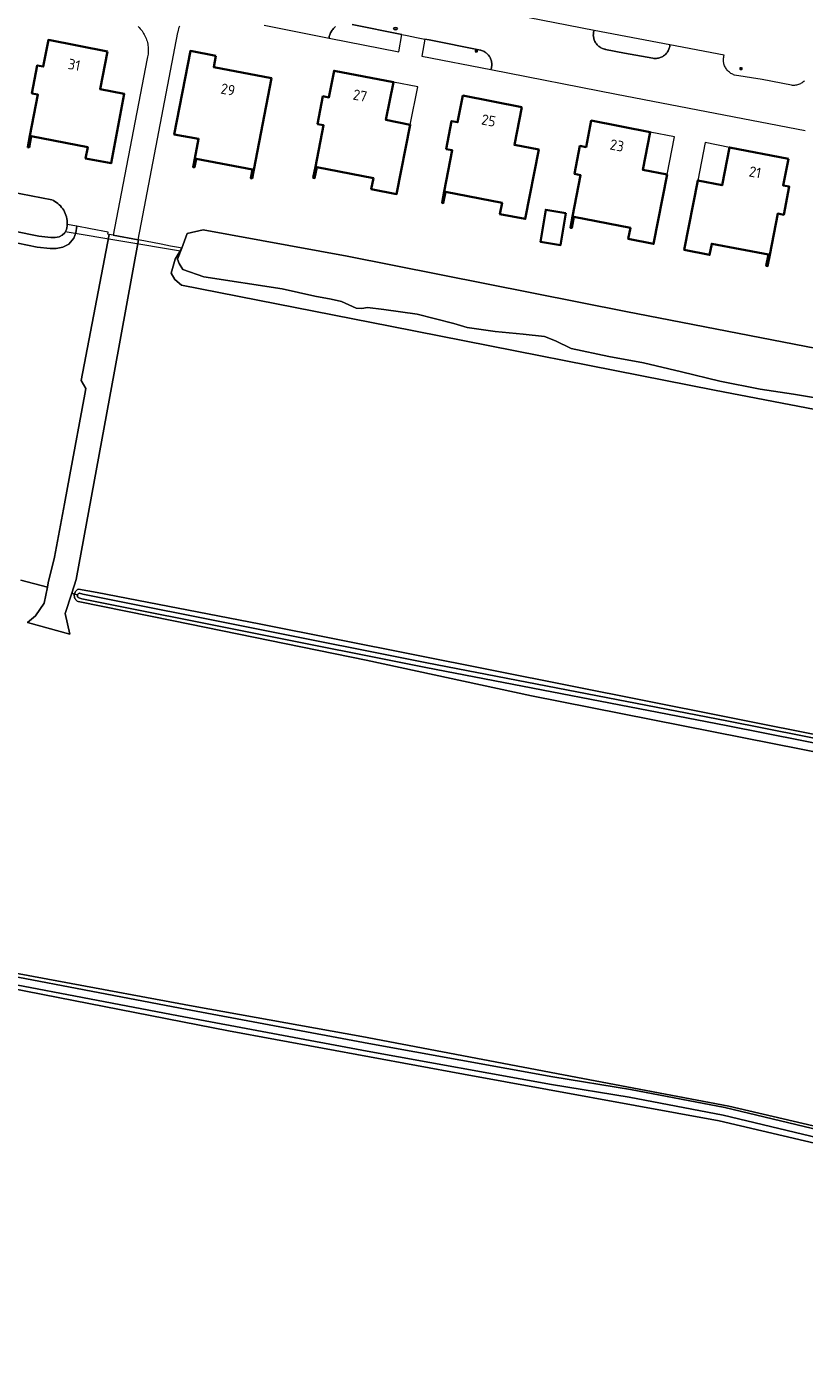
# Model space of a CAD drawing. Header units: metres. Extents: x 152610 to 160096, y 456114 to 462495.
# Tile 444 of 656: x 158092 to 158192, y 459663 to 459836. Entities that reach past the tile are written whole.
import ezdxf
from ezdxf.enums import TextEntityAlignment as Align

# ---------------------------------------------------------------- set-up
doc = ezdxf.new("R2010")
doc.units = ezdxf.units.M
doc.header["$LTSCALE"] = 0.5
doc.layers.get('0').update_dxf_attribs({"linetype": 'CONTINUOUS'})
for name, color, linetype, lineweight in [('B-PV-GK-BESCHOEIING-G', 251, 'GK-BESCHOEIING-SO', 18), ('B-PV-GR-BEPLANTING_CULTUUR_HEESTERS-GV', 251, 'CONTINUOUS', 18), ('B-PV-GR-BOS_LOOF-GV', 251, 'CONTINUOUS', 13), ('B-PV-GR-GRAS-GV', 251, 'CONTINUOUS', 13), ('B-PV-IE-MEUBILAIR-S', 251, 'CONTINUOUS', 25), ('B-PV-KW-KUNSTWERK_DUIKER-G', 251, 'CONTINUOUS', 18), ('B-PV-OG-BEBOUWING-GV', 6, 'CONTINUOUS', 35), ('B-PV-OG-BEBOUWING-T18', 1, 'CONTINUOUS', 18), ('B-PV-OG-BEBOUWING_OVERBOUWING-GV', 251, 'CONTINUOUS', 18), ('B-PV-OG-TERREIN_OEVER-GV', 251, 'CONTINUOUS', 18), ('B-PV-OG-WATER_SLOOT-GV', 251, 'CONTINUOUS', 18), ('B-PV-VH-ONVERHARD_ZAND-GV', 251, 'CONTINUOUS', 18), ('B-PV-VH-OPENVERHARDING_BETONSTRAATSTEEN-GV', 251, 'CONTINUOUS', 18)]:
    doc.layers.add(name, color=color, linetype=linetype, lineweight=lineweight)
doc.styles.add('NLCS-ISO', font='NLCS-ISO.ttf')
doc.styles.add('NLCS-ISO-M750-T18', font='NLCS-ISO.ttf', dxfattribs={"height": 1.35})
doc.linetypes.add('GK-BESCHOEIING-SO', pattern='A,18,-3,[1,NLCS.SHX,S=0.6,R=0,X=0,Y=0],-3', length=24)

# ---------------------------------------------------------------- blocks, each defined once
blk = doc.blocks.new('SIE-MEUBILAIR_PAAL_LICHTMAST-SO')
for points in [[(-0.62, 0), (-1, 0)], [(-0.71, 0.71), (-0.44, 0.44)], [(0, 1), (0, 0.62)], [(0.44, 0.44), (0.71, 0.71)], [(1, 0), (0.62, 0)], [(-0.71, -0.71), (-0.44, -0.44)], [(0, -0.62), (0, -1)], [(0.44, -0.44), (0.71, -0.71)]]:
    blk.add_lwpolyline(points)
blk.add_circle((0, 0), 0.5)
blk = doc.blocks.new('SIE-MEUBILAIR_PUT_RIOOLPUT-SO')
blk.add_ellipse((0, 0), major_axis=(1.25, 0), ratio=0.54)
at = {"style": 'NLCS-ISO'}
blk.add_text('ri', height=0.75, dxfattribs=at).set_placement((-0.04, 0.07), align=Align.MIDDLE_CENTER)

msp = doc.modelspace()

# ---------------------------------------------------------------- linework, layer by layer
at = {"layer": 'B-PV-GK-BESCHOEIING-G', "flags": 128}
for points in [[(158111.976, 459807.457), (158112.681, 459809.328), (158114.707, 459809.829), (158133.175, 459806.413), (158168.926, 459799.346), (158203.533, 459792.593), (158227.122, 459788.063), (158248.059, 459784.067), (158250.251, 459784.033), (158255.499, 459784.701), (158258.191, 459785.264), (158259.787, 459785.683), (158260.876, 459786.831), (158261.284, 459787.303), (158261.68, 459787.786), (158262.063, 459788.279), (158262.434, 459788.781), (158262.791, 459789.293), (158263.135, 459789.814), (158263.466, 459790.343), (158263.783, 459790.881), (158264.086, 459791.426), (158264.375, 459791.979), (158264.65, 459792.54), (158264.681, 459792.606), (158264.77, 459792.869), (158264.843, 459793.138), (158264.901, 459793.41), (158264.944, 459793.685), (158264.97, 459793.962), (158264.98, 459794.241), (158264.975, 459794.519), (158264.953, 459794.796), (158264.915, 459795.072), (158264.862, 459795.346), (158264.793, 459795.615), (158264.781, 459795.656), (158264.221, 459797.937), (158253.553, 459819.708), (158251.981, 459823.398), (158251.807, 459823.957), (158251.648, 459824.52), (158251.505, 459825.087), (158251.377, 459825.658), (158251.266, 459826.232), (158251.169, 459826.809), (158251.089, 459827.389), (158251.025, 459827.97), (158250.976, 459828.553), (158250.943, 459829.137), (158250.927, 459829.722), (158250.926, 459830.307), (158250.942, 459830.892), (158250.973, 459831.476), (158251.02, 459832.059), (158251.084, 459832.641), (158251.163, 459833.221), (158251.258, 459833.798), (158251.368, 459834.372), (158251.495, 459834.944), (158251.637, 459835.511), (158251.794, 459836.075), (158251.967, 459836.634), (158252.155, 459837.188), (158252.358, 459837.736), (158252.359, 459837.74), (158258.494, 459851.702), (158258.742, 459852.453), (158258.974, 459853.209), (158259.191, 459853.97), (158259.392, 459854.735), (158259.578, 459855.504), (158259.748, 459856.277), (158259.903, 459857.052), (158260.042, 459857.831), (158260.165, 459858.613), (158260.272, 459859.396), (158260.364, 459860.182), (158260.44, 459860.97), (158260.499, 459861.759), (158260.543, 459862.548), (158260.57, 459863.339), (158260.582, 459864.13), (158260.578, 459864.921), (158260.557, 459865.712), (158260.521, 459866.502), (158260.469, 459867.292), (158260.401, 459868.08), (158260.316, 459868.866), (158260.216, 459869.651), (158260.129, 459870.251), (158259.701, 459871.683), (158258.779, 459873.987), (158258.655, 459874.346), (158258.546, 459874.709), (158258.452, 459875.077), (158258.374, 459875.448), (158258.311, 459875.822), (158258.264, 459876.199), (158258.234, 459876.577), (158258.219, 459876.956), (158258.22, 459877.336), (158258.237, 459877.715), (158258.271, 459878.093), (158258.32, 459878.469), (158258.385, 459878.843), (158258.465, 459879.213), (158258.561, 459879.58), (158258.673, 459879.943), (158258.8, 459880.301), (158258.941, 459880.653), (158259.098, 459880.998), (158259.269, 459881.337), (158259.454, 459881.669), (158259.507, 459881.757), (158262.62, 459886.798), (158262.832, 459887.112), (158263.057, 459887.416), (158263.294, 459887.711), (158263.544, 459887.995), (158263.806, 459888.268), (158264.079, 459888.53), (158264.363, 459888.781), (158264.657, 459889.019), (158264.961, 459889.244), (158265.274, 459889.457), (158265.596, 459889.656), (158265.926, 459889.841), (158266.263, 459890.012), (158266.608, 459890.169), (158266.959, 459890.311), (158267.315, 459890.438), (158267.677, 459890.55), (158268.043, 459890.646), (158268.412, 459890.727), (158268.785, 459890.793), (158269.16, 459890.842), (158269.315, 459890.858), (158269.593, 459890.845), (158269.87, 459890.816), (158270.144, 459890.771), (158270.416, 459890.711), (158270.684, 459890.635), (158270.947, 459890.544), (158271.205, 459890.437), (158271.455, 459890.317), (158271.699, 459890.182), (158271.934, 459890.033), (158272.161, 459889.871), (158272.378, 459889.696), (158272.47, 459889.615), (158274.019, 459887.84), (158275.464, 459885.748), (158278.471, 459879.748), (158279.038, 459878.316), (158279.115, 459877.776), (158279.176, 459877.233), (158279.22, 459876.689), (158279.249, 459876.144), (158279.262, 459875.598), (158279.259, 459875.052), (158279.24, 459874.506), (158279.205, 459873.961), (158279.154, 459873.417), (158279.087, 459872.875), (158279.005, 459872.335), (158278.906, 459871.798), (158278.792, 459871.264), (158278.662, 459870.734), (158278.517, 459870.207), (158278.38, 459869.759), (158277.422, 459866.693), (158275.106, 459861.538), (158272.473, 459856.836), (158270.666, 459854.587), (158266.561, 459850.367), (158263.917, 459847.659), (158262.528, 459845.727), (158261.42, 459843.692), (158260.523, 459841.273), (158260.11, 459840.047), (158259.925, 459837.005), (158260.078, 459834.627), (158265.974, 459818.391), (158273.951, 459798.879), (158275.581, 459795.04), (158277.135, 459792.284), (158277.504, 459791.814), (158277.885, 459791.353), (158278.278, 459790.903), (158278.683, 459790.464), (158279.1, 459790.035), (158279.528, 459789.618), (158279.967, 459789.212), (158280.417, 459788.819), (158280.877, 459788.437), (158281.347, 459788.068), (158281.827, 459787.712), (158282.316, 459787.368), (158282.814, 459787.038), (158283.321, 459786.721), (158283.837, 459786.418), (158284.36, 459786.129), (158284.89, 459785.854), (158285.428, 459785.593), (158285.973, 459785.347), (158286.524, 459785.116), (158287.081, 459784.899), (158287.644, 459784.697), (158288.211, 459784.511), (158288.784, 459784.339), (158288.793, 459784.337), (158294.949, 459782.898), (158295.693, 459782.788), (158296.44, 459782.693), (158297.188, 459782.615), (158297.937, 459782.552), (158298.688, 459782.505), (158299.439, 459782.474), (158300.191, 459782.46), (158300.943, 459782.461), (158301.695, 459782.478), (158302.447, 459782.511), (158303.197, 459782.56), (158303.947, 459782.625), (158304.694, 459782.706), (158305.27, 459782.78), (158308.834, 459783.534), (158312.538, 459784.393), (158312.979, 459784.496), (158313.423, 459784.582), (158313.87, 459784.653), (158314.319, 459784.708), (158314.77, 459784.747), (158315.222, 459784.77), (158315.674, 459784.777), (158316.126, 459784.768), (158316.578, 459784.743), (158317.029, 459784.703), (158317.478, 459784.646), (158317.924, 459784.573), (158318.368, 459784.485), (158318.809, 459784.381), (158319.245, 459784.262), (158319.677, 459784.127), (158320.104, 459783.977), (158320.525, 459783.812), (158320.94, 459783.632), (158321.349, 459783.438), (158321.64, 459783.288), (158327.249, 459780.975), (158333.177, 459778.139), (158338.016, 459776.031), (158348.81, 459772.521), (158360.443, 459769.226), (158369.06, 459767.034), (158375.154, 459765.878), (158380.65, 459765.173), (158385.026, 459764.637), (158399.549, 459763.562), (158408.888, 459763.612), (158420.149, 459764.268), (158426.691, 459764.66), (158427.011, 459764.618), (158427.327, 459764.559), (158427.641, 459764.485), (158427.95, 459764.396), (158428.255, 459764.291), (158428.554, 459764.171), (158428.847, 459764.037), (158429.133, 459763.888), (158429.411, 459763.725), (158429.68, 459763.549), (158429.941, 459763.359), (158430.192, 459763.157), (158430.432, 459762.943), (158430.662, 459762.717), (158430.88, 459762.479), (158431.086, 459762.232), (158431.28, 459761.974), (158431.461, 459761.708), (158431.628, 459761.432), (158431.781, 459761.149), (158431.92, 459760.858), (158432.045, 459760.561), (158432.155, 459760.258), (158432.249, 459759.951), (158432.328, 459759.638), (158432.33, 459759.628), (158433.091, 459757.529), (158433.182, 459757.319), (158433.287, 459757.117), (158433.406, 459756.922), (158433.539, 459756.736), (158433.684, 459756.56), (158433.841, 459756.395), (158434.009, 459756.241), (158434.188, 459756.099), (158434.376, 459755.97), (158434.572, 459755.854), (158434.777, 459755.753), (158434.988, 459755.666), (158435.204, 459755.594), (158435.425, 459755.537), (158435.613, 459755.502), (158441.142, 459754.563), (158454.547, 459751.989), (158464.731, 459749.621), (158476.035, 459747.674), (158478.835, 459747.572), (158479.281, 459747.718), (158479.723, 459747.88), (158480.158, 459748.056), (158480.588, 459748.247), (158481.01, 459748.453), (158481.425, 459748.673), (158481.833, 459748.907), (158482.232, 459749.154), (158482.623, 459749.415), (158482.891, 459749.606), (158483.286, 459749.89), (158483.672, 459750.187), (158484.047, 459750.496), (158484.412, 459750.818), (158484.766, 459751.152), (158485.109, 459751.496), (158485.44, 459751.852), (158485.76, 459752.219), (158486.067, 459752.596), (158486.362, 459752.983), (158486.644, 459753.379), (158486.912, 459753.785), (158487.168, 459754.199), (158487.409, 459754.621), (158487.574, 459754.93), (158487.667, 459755.222), (158487.744, 459755.519), (158487.806, 459755.82), (158487.852, 459756.123), (158487.882, 459756.428), (158487.896, 459756.735), (158487.894, 459757.041), (158487.877, 459757.348), (158487.843, 459757.652), (158487.793, 459757.955), (158487.728, 459758.255), (158487.71, 459758.324), (158485.844, 459768.994), (158485.841, 459769.237), (158485.854, 459769.48), (158485.883, 459769.722), (158485.928, 459769.961), (158485.989, 459770.196), (158486.065, 459770.428), (158486.156, 459770.653), (158486.261, 459770.872), (158486.381, 459771.084), (158486.514, 459771.288), (158486.66, 459771.482), (158486.819, 459771.666), (158486.99, 459771.84), (158487.172, 459772.001), (158487.364, 459772.151), (158487.565, 459772.287), (158487.775, 459772.41), (158487.87, 459772.46), (158488.101, 459772.562), (158488.338, 459772.648), (158488.58, 459772.72), (158488.827, 459772.776), (158489.076, 459772.816), (158489.327, 459772.84), (158489.58, 459772.849), (158489.832, 459772.841), (158490.083, 459772.817), (158490.333, 459772.778), (158490.579, 459772.723), (158490.822, 459772.652), (158491.059, 459772.566), (158491.291, 459772.466), (158491.515, 459772.35), (158491.732, 459772.221), (158491.941, 459772.078), (158492.139, 459771.923), (158492.328, 459771.755), (158492.506, 459771.576), (158492.672, 459771.385), (158492.825, 459771.185), (158492.966, 459770.975), (158493.093, 459770.757), (158493.206, 459770.531), (158493.304, 459770.298), (158493.331, 459770.227), (158497.295, 459760.609), (158499.119, 459757.147), (158500, 459755.86), (158503.73, 459751.19), (158504.242, 459750.589), (158504.766, 459750), (158505.147, 459749.584), (158505.534, 459749.173), (158505.927, 459748.768), (158506.326, 459748.369), (158506.73, 459747.975), (158507.139, 459747.587), (158507.554, 459747.205), (158507.975, 459746.829), (158508.401, 459746.458), (158508.832, 459746.094), (158509.268, 459745.736), (158509.709, 459745.385), (158510.155, 459745.039), (158510.606, 459744.7), (158511.062, 459744.367), (158511.522, 459744.041), (158511.987, 459743.721), (158512.457, 459743.408), (158512.931, 459743.102), (158513.409, 459742.802), (158513.891, 459742.51), (158514.377, 459742.224), (158514.868, 459741.945), (158515.22, 459741.75), (158517.678, 459740.491), (158520.219, 459739.409), (158521.882, 459738.813), (158523.57, 459738.29), (158523.808, 459738.258), (158524.047, 459738.234), (158524.287, 459738.218), (158524.527, 459738.21), (158524.767, 459738.21), (158525.007, 459738.218), (158525.247, 459738.234), (158525.486, 459738.258), (158525.724, 459738.29), (158525.961, 459738.33), (158526.196, 459738.378), (158526.43, 459738.433), (158526.662, 459738.497), (158526.891, 459738.567), (158527.118, 459738.646), (158527.343, 459738.732), (158527.564, 459738.826), (158527.782, 459738.926), (158527.997, 459739.034), (158528.208, 459739.149), (158528.414, 459739.272), (158528.617, 459739.4), (158528.816, 459739.536), (158529.009, 459739.678), (158529.198, 459739.826), (158529.382, 459739.981), (158529.561, 459740.142), (158529.734, 459740.308), (158529.901, 459740.481), (158530.02, 459740.61), (158532.81, 459743.57), (158532.855, 459743.613), (158533.023, 459743.767), (158533.197, 459743.915), (158533.376, 459744.057), (158533.56, 459744.192), (158533.748, 459744.322), (158533.941, 459744.444), (158534.138, 459744.559), (158534.339, 459744.668), (158534.543, 459744.77), (158534.752, 459744.864), (158534.963, 459744.951), (158535.177, 459745.03), (158535.394, 459745.102), (158535.613, 459745.166), (158535.834, 459745.223), (158535.873, 459745.232), (158536.097, 459745.28), (158536.322, 459745.32), (158536.549, 459745.352), (158536.777, 459745.376), (158537.005, 459745.392), (158537.234, 459745.4), (158537.463, 459745.4), (158537.691, 459745.392), (158537.92, 459745.376), (158538.147, 459745.352), (158538.374, 459745.321), (158538.599, 459745.281), (158538.823, 459745.233), (158539.045, 459745.178), (158539.265, 459745.115), (158539.483, 459745.044), (158539.698, 459744.966), (158539.91, 459744.88), (158540.796, 459744.357), (158541.686, 459743.842), (158542.58, 459743.333), (158543.478, 459742.832), (158544.38, 459742.337), (158545.286, 459741.849), (158546.195, 459741.369), (158547.109, 459740.895), (158548.025, 459740.429), (158548.946, 459739.969), (158549.87, 459739.517), (158550.797, 459739.072), (158551.728, 459738.635), (158552.662, 459738.204), (158553.6, 459737.781), (158554.541, 459737.365), (158555.485, 459736.957), (158556.432, 459736.556), (158557.382, 459736.162), (158558.336, 459735.775), (158559.292, 459735.397), (158560.03, 459735.11), (158561.076, 459734.711), (158562.124, 459734.32), (158563.175, 459733.936), (158564.229, 459733.56), (158565.286, 459733.192), (158566.345, 459732.831), (158567.407, 459732.477), (158568.471, 459732.131), (158569.538, 459731.793), (158570.607, 459731.462), (158571.678, 459731.139), (158572.752, 459730.824), (158573.828, 459730.516), (158574.906, 459730.216), (158575.986, 459729.924), (158577.068, 459729.64), (158578.152, 459729.363), (158579.239, 459729.094), (158580.327, 459728.833), (158581.417, 459728.579), (158582.509, 459728.334), (158583.602, 459728.096), (158584.697, 459727.866), (158585.794, 459727.644), (158586.892, 459727.429), (158587.992, 459727.223), (158589.093, 459727.024), (158590.196, 459726.834), (158591.12, 459726.68), (158608.59, 459723.29), (158624.85, 459720.15), (158627.359, 459719.888), (158629.88, 459719.99), (158636.309, 459720.76), (158642.72, 459721.67), (158650.18, 459723.585), (158657.6, 459725.65), (158657.664, 459725.665), (158657.834, 459725.7), (158658.005, 459725.727), (158658.177, 459725.746), (158658.349, 459725.758), (158658.522, 459725.761), (158658.695, 459725.756), (158658.868, 459725.743), (158659.039, 459725.722), (158659.21, 459725.693), (158659.379, 459725.657), (158659.546, 459725.613), (158659.711, 459725.56), (158659.874, 459725.501), (158660.033, 459725.434), (158660.189, 459725.359), (158660.342, 459725.278), (158660.491, 459725.19), (158660.635, 459725.094), (158660.775, 459724.992), (158660.91, 459724.884), (158661.04, 459724.77), (158669.57, 459718.6), (158678.88, 459711.93), (158679.126, 459711.729), (158679.377, 459711.533), (158679.633, 459711.344), (158679.894, 459711.162), (158680.159, 459710.986), (158680.428, 459710.817), (158680.702, 459710.655), (158680.979, 459710.5), (158681.261, 459710.352), (158681.546, 459710.21), (158681.834, 459710.077), (158682.126, 459709.95), (158682.421, 459709.831), (158682.719, 459709.719), (158683.019, 459709.615), (158683.322, 459709.518), (158683.628, 459709.429), (158683.935, 459709.348), (158684.245, 459709.274), (158684.556, 459709.208), (158684.868, 459709.151), (158685.183, 459709.101), (158685.498, 459709.059), (158685.66, 459709.04), (158690.03, 459708.95), (158690.264, 459708.925), (158690.498, 459708.907), (158690.733, 459708.898), (158690.969, 459708.896), (158691.204, 459708.903), (158691.439, 459708.917), (158691.673, 459708.94), (158691.906, 459708.97), (158692.138, 459709.009), (158692.369, 459709.055), (158692.597, 459709.109), (158692.824, 459709.171), (158693.049, 459709.241), (158693.271, 459709.318), (158693.491, 459709.402), (158693.707, 459709.494), (158693.92, 459709.594), (158694.13, 459709.7), (158694.336, 459709.814), (158694.538, 459709.934), (158694.736, 459710.062), (158694.929, 459710.196), (158695.118, 459710.336), (158695.302, 459710.483), (158695.48, 459710.636), (158695.654, 459710.795), (158695.821, 459710.96), (158695.88, 459711.02), (158696.052, 459711.243), (158696.218, 459711.471), (158696.377, 459711.704), (158696.53, 459711.94), (158696.676, 459712.182), (158696.815, 459712.427), (158696.947, 459712.676), (158697.072, 459712.929), (158697.19, 459713.185), (158697.3, 459713.444), (158697.403, 459713.707), (158697.498, 459713.972), (158697.586, 459714.24), (158697.666, 459714.51), (158697.699, 459714.629), (158697.991, 459716.18), (158698.038, 459717.758), (158698.012, 459718.145), (158697.97, 459718.53), (158697.569, 459724.026), (158697.26, 459728.27), (158697.207, 459728.796), (158697.146, 459729.321), (158697.077, 459729.845), (158697, 459730.368), (158696.916, 459730.89), (158696.823, 459731.411), (158696.723, 459731.93), (158696.614, 459732.447), (158696.498, 459732.963), (158696.374, 459733.477), (158696.243, 459733.989), (158696.103, 459734.499), (158695.956, 459735.007), (158695.801, 459735.512), (158695.639, 459736.016), (158695.469, 459736.516), (158695.291, 459737.014), (158695.106, 459737.509), (158694.914, 459738.002), (158694.714, 459738.491), (158694.506, 459738.978), (158694.292, 459739.461), (158694.07, 459739.94), (158693.84, 459740.417), (158693.604, 459740.89), (158693.36, 459741.359), (158693.36, 459741.36), (158689.83, 459747.71)], [(157621.543, 459766.067), (157631.048, 459764.67), (157642.392, 459762.921), (157651.111, 459761.466), (157658.881, 459760.528), (157670.486, 459759.043), (157671.519, 459758.901), (157672.555, 459758.776), (157673.593, 459758.666), (157674.632, 459758.573), (157675.673, 459758.495), (157676.714, 459758.433), (157677.757, 459758.387), (157678.8, 459758.357), (157679.843, 459758.343), (157680.886, 459758.346), (157681.93, 459758.364), (157682.972, 459758.398), (157684.015, 459758.448), (157685.056, 459758.514), (157686.096, 459758.596), (157686.593, 459758.641), (157691.469, 459758.993), (157692.877, 459759.131), (157694.284, 459759.284), (157695.689, 459759.454), (157697.091, 459759.64), (157698.492, 459759.841), (157699.891, 459760.058), (157701.286, 459760.291), (157702.679, 459760.54), (157704.07, 459760.805), (157705.457, 459761.085), (157706.84, 459761.381), (157708.221, 459761.692), (157709.598, 459762.019), (157710.971, 459762.362), (157712.34, 459762.72), (157713.705, 459763.094), (157715.065, 459763.483), (157716.421, 459763.887), (157717.773, 459764.307), (157719.119, 459764.741), (157720.461, 459765.192), (157721.797, 459765.657), (157723.128, 459766.137), (157724.454, 459766.632), (157725.774, 459767.143), (157727.088, 459767.668), (157728.396, 459768.208), (157729.698, 459768.763), (157730.993, 459769.332), (157732.282, 459769.916), (157733.504, 459770.486), (157734.605, 459771.021), (157735.7, 459771.57), (157736.787, 459772.134), (157737.867, 459772.711), (157738.939, 459773.303), (157740.003, 459773.908), (157741.06, 459774.528), (157742.108, 459775.161), (157743.147, 459775.808), (157744.179, 459776.468), (157745.201, 459777.142), (157746.215, 459777.829), (157746.665, 459778.14), (157751.466, 459781.377), (157754.544, 459783.551), (157759.862, 459787.893), (157767.004, 459793.665), (157769.663, 459795.836), (157771.592, 459797.477), (157772.996, 459799.061), (157773.88, 459800.012), (157774.034, 459800.485), (157774.439, 459802.482), (157774.677, 459804.995), (157775.837, 459806.35), (157777.24, 459806.647), (157777.583, 459806.728), (157777.923, 459806.824), (157778.259, 459806.935), (157778.589, 459807.061), (157778.912, 459807.202), (157779.229, 459807.358), (157779.539, 459807.528), (157779.841, 459807.712), (157780.134, 459807.909), (157780.418, 459808.119), (157780.692, 459808.342), (157780.955, 459808.577), (157781.208, 459808.824), (157781.314, 459808.934), (157784.487, 459812.368), (157787.194, 459815.116), (157791.103, 459818.503), (157792.459, 459819.51), (157792.799, 459819.78), (157793.128, 459820.063), (157793.447, 459820.358), (157793.755, 459820.664), (157794.051, 459820.982), (157794.335, 459821.31), (157794.607, 459821.648), (157794.867, 459821.996), (157795.113, 459822.354), (157795.346, 459822.72), (157795.565, 459823.095), (157795.771, 459823.477), (157795.962, 459823.867), (157796.139, 459824.263), (157796.301, 459824.666), (157796.448, 459825.075), (157796.558, 459825.416), (157797.833, 459830.252), (157799.338, 459839.181), (157799.825, 459844.168), (157802.799, 459860.033), (157803.904, 459866.493), (157803.979, 459866.989), (157804.069, 459867.481), (157804.175, 459867.97), (157804.297, 459868.456), (157804.434, 459868.938), (157804.586, 459869.415), (157804.754, 459869.886), (157804.937, 459870.353), (157805.134, 459870.813), (157805.346, 459871.266), (157805.572, 459871.713), (157805.813, 459872.152), (157806.068, 459872.583), (157806.336, 459873.006), (157806.617, 459873.42), (157806.912, 459873.825), (157807.219, 459874.22), (157807.539, 459874.606), (157807.871, 459874.981), (157808.215, 459875.345), (157808.57, 459875.697), (157808.936, 459876.039), (157809.313, 459876.368), (157809.701, 459876.686), (157810.098, 459876.99), (157810.505, 459877.282), (157810.921, 459877.561), (157811.345, 459877.826), (157811.528, 459877.935), (157812.002, 459878.151), (157812.482, 459878.352), (157812.968, 459878.539), (157813.459, 459878.711), (157813.956, 459878.868), (157814.457, 459879.009), (157814.963, 459879.135), (157815.472, 459879.245), (157815.984, 459879.339), (157816.499, 459879.418), (157817.015, 459879.481), (157817.534, 459879.528), (157818.02, 459879.558), (157818.905, 459879.593), (157819.791, 459879.612), (157820.676, 459879.615), (157821.562, 459879.603), (157822.447, 459879.574), (157823.332, 459879.529), (157824.216, 459879.468), (157825.098, 459879.392), (157825.979, 459879.299), (157826.858, 459879.191), (157827.735, 459879.066), (157828.61, 459878.926), (157829.482, 459878.77), (157829.829, 459878.703), (157847.691, 459875.272), (157865.972, 459871.844), (157882.201, 459869.24), (157907.939, 459864.663), (157948.65, 459857.262), (157954.27, 459856.255), (157958.365, 459855.867), (157961.463, 459855.418), (157965.353, 459854.346), (157975.192, 459850.435), (157981.133, 459848.696), (157981.85, 459848.478), (157982.571, 459848.275), (157983.296, 459848.088), (157984.025, 459847.916), (157984.758, 459847.76), (157985.493, 459847.62), (157986.232, 459847.495), (157986.973, 459847.386), (157987.716, 459847.293), (157988.461, 459847.216), (157989.208, 459847.155), (157989.956, 459847.109), (157990.704, 459847.08), (157991.453, 459847.067), (157992.202, 459847.07), (157992.951, 459847.088), (157993.699, 459847.123), (157994.416, 459847.171), (157998.714, 459847.624), (158000, 459847.633), (158009.32, 459846.378), (158022.876, 459843.827), (158034.469, 459841.861), (158044.977, 459839.819), (158047.253, 459839.446), (158053.831, 459839.622), (158055.86, 459839.703), (158056.805, 459839.603), (158057.541, 459839.502), (158058.277, 459839.296), (158059.083, 459838.951), (158060.206, 459838.327), (158060.828, 459837.754), (158066.888, 459832.17), (158069.422, 459829.419), (158073.654, 459823.494), (158074.393, 459822.728), (158079.172, 459818.975), (158081.949, 459816.68), (158083.317, 459816.023), (158088.641, 459814.932), (158095.297, 459813.674), (158095.505, 459813.573), (158095.706, 459813.458), (158095.899, 459813.33), (158096.082, 459813.188), (158096.255, 459813.034), (158096.418, 459812.869), (158096.568, 459812.693), (158096.706, 459812.507), (158096.83, 459812.312), (158096.941, 459812.108), (158097.038, 459811.898), (158097.12, 459811.681), (158097.186, 459811.459), (158097.237, 459811.234), (158097.273, 459811.005), (158097.293, 459810.774), (158097.296, 459810.542), (158097.284, 459810.311), (158097.255, 459810.081), (158097.211, 459809.854), (158097.207, 459809.835)]]:
    msp.add_lwpolyline(points, dxfattribs=at)
at = {"layer": 'B-PV-GR-BEPLANTING_CULTUUR_HEESTERS-GV', "flags": 128}
msp.add_lwpolyline([(158131.716, 459835.894), (158131.613, 459835.812), (158131.516, 459835.725), (158131.425, 459835.632), (158131.339, 459835.533), (158131.26, 459835.43), (158131.187, 459835.321), (158131.12, 459835.209), (158131.061, 459835.092), (158131.009, 459834.973), (158130.965, 459834.85), (158130.928, 459834.725), (158130.898, 459834.597), (158130.877, 459834.468), (158130.87, 459834.41), (158139.816, 459832.668), (158140.202, 459834.873), (158133.822, 459836.148)], dxfattribs=at)
for points in [[(158174.587, 459833.559), (158164.85, 459835.408), (158164.817, 459835.289), (158164.792, 459835.168), (158164.775, 459835.046), (158164.766, 459834.923), (158164.764, 459834.8), (158164.771, 459834.676), (158164.786, 459834.554), (158164.808, 459834.433), (158164.839, 459834.313), (158164.877, 459834.196), (158164.923, 459834.081), (158164.976, 459833.97), (158165.036, 459833.862), (158165.103, 459833.758), (158165.176, 459833.659), (158165.256, 459833.565), (158165.342, 459833.476), (158165.433, 459833.393), (158165.529, 459833.316), (158165.631, 459833.246), (158165.736, 459833.182), (158165.846, 459833.125), (158165.959, 459833.075), (158166.075, 459833.033), (158166.193, 459832.999), (158166.313, 459832.972), (158166.322, 459832.97), (158168.78, 459832.46), (158172.385, 459831.826), (158172.506, 459831.808), (158172.628, 459831.799), (158172.751, 459831.797), (158172.873, 459831.804), (158172.995, 459831.818), (158173.115, 459831.841), (158173.234, 459831.871), (158173.351, 459831.909), (158173.465, 459831.954), (158173.575, 459832.007), (158173.682, 459832.067), (158173.785, 459832.133), (158173.883, 459832.206), (158173.977, 459832.286), (158174.065, 459832.371), (158174.147, 459832.462), (158174.223, 459832.558), (158174.292, 459832.659), (158174.355, 459832.764), (158174.411, 459832.873), (158174.46, 459832.986), (158174.501, 459833.101), (158174.534, 459833.219), (158174.56, 459833.339), (158174.578, 459833.46)], [(158143.145, 459834.284), (158142.761, 459832.095), (158151.621, 459830.37), (158151.661, 459830.485), (158151.694, 459830.602), (158151.719, 459830.722), (158151.736, 459830.842), (158151.745, 459830.964), (158151.746, 459831.085), (158151.739, 459831.207), (158151.724, 459831.328), (158151.701, 459831.448), (158151.671, 459831.566), (158151.632, 459831.681), (158151.587, 459831.794), (158151.533, 459831.904), (158151.473, 459832.01), (158151.406, 459832.111), (158151.333, 459832.209), (158151.253, 459832.301), (158151.167, 459832.387), (158151.076, 459832.468), (158150.98, 459832.543), (158150.879, 459832.611), (158150.774, 459832.672), (158150.665, 459832.727), (158150.552, 459832.774), (158150.437, 459832.814), (158150.32, 459832.846), (158150.301, 459832.85), (158143.715, 459834.17)]]:
    msp.add_lwpolyline(points, close=True, dxfattribs=at)
at = {"layer": 'B-PV-GR-BOS_LOOF-GV', "flags": 128}
msp.add_lwpolyline([(158200.663, 459622.371), (158200.766, 459622.417), (158200.862, 459622.477), (158200.948, 459622.55), (158201.024, 459622.634), (158201.086, 459622.728), (158201.135, 459622.83), (158201.417, 459623.618), (158214.751, 459687.664), (158202.8, 459690.332), (158180.892, 459695.459), (158148.131, 459701.482), (158117.963, 459707.038), (158086.034, 459713.286), (158044.697, 459720.834), (158021.653, 459724.925), (158009.13, 459727.327), (158000, 459729.226), (157984.781, 459732.33), (157938.179, 459740.947), (157881.694, 459752.007)], dxfattribs=at)
at = {"layer": 'B-PV-GR-GRAS-GV', "flags": 128}
for points in [[(158091.351, 459764.839), (158094.738, 459763.968), (158094.844, 459764.517), (158095.662, 459767.804), (158096.931, 459774.644), (158097.625, 459778.388), (158099.544, 459788.738), (158099.677, 459789.453), (158099.08, 459790.465), (158102.683, 459809.222), (158102.494, 459809.258), (158102.54, 459809.5), (158100.26, 459809.938), (158098.533, 459810.27), (158098.392, 459809.425), (158098.137, 459808.734), (158097.475, 459807.955), (158096.721, 459807.578), (158095.864, 459807.411), (158095.097, 459807.423), (158093.428, 459807.6), (158087.201, 459808.851)], [(158211.473, 459783.226), (158180.313, 459789.215), (158138.717, 459797.446), (158111.937, 459802.724), (158111.094, 459803.419), (158110.634, 459804.256), (158111.115, 459806.043), (158111.976, 459807.457), (158111.549, 459807.538), (158110.526, 459807.732), (158109.323, 459807.96), (158106.407, 459808.515), (158103.33, 459791.682), (158098.442, 459764.937), (158097.865, 459763.165), (158098.212, 459763.075), (158098.214, 459763.092), (158098.249, 459763.205), (158098.299, 459763.311), (158098.363, 459763.41), (158098.44, 459763.499), (158098.527, 459763.577), (158098.625, 459763.642), (158098.731, 459763.694), (158101.112, 459763.287), (158121.914, 459759.254), (158181.59, 459747.352), (158256.395, 459732.436)], [(158500, 459682.99), (158245.685, 459732.427), (158156.815, 459750.01), (158135.643, 459754.587), (158110.914, 459759.631), (158098.67, 459762.119), (158098.582, 459762.169), (158098.488, 459762.24), (158098.405, 459762.323), (158098.334, 459762.417), (158098.276, 459762.519), (158098.232, 459762.628), (158098.204, 459762.742), (158098.192, 459762.859), (158098.195, 459762.976), (158098.212, 459763.075), (158097.865, 459763.165), (158097.019, 459760.568), (158097.624, 459757.939), (158092.18, 459759.411), (158093.232, 459760.279), (158094.337, 459761.909), (158094.738, 459763.968), (158091.351, 459764.839)], [(157859.915, 459759.763), (157936.311, 459745.13), (158000, 459733.513), (158022.1, 459728.526), (158042.634, 459723.291), (158078.431, 459716.673), (158113.436, 459710.182), (158135.071, 459706.283), (158160.93, 459701.358), (158182.127, 459697.367), (158209.445, 459691.002), (158230.117, 459686.613), (158247.709, 459683.171), (158272.423, 459678.633), (158299.998, 459673.323)]]:
    msp.add_lwpolyline(points, dxfattribs=at)
at = {"layer": 'B-PV-KW-KUNSTWERK_DUIKER-G', "flags": 128}
msp.add_lwpolyline([(158111.828, 459807.065), (158097.035, 459809.57)], dxfattribs=at)
at = {"layer": 'B-PV-OG-BEBOUWING-GV', "flags": 128}
for points in [[(158102.45, 459832.7), (158094.88, 459834.18), (158094.22, 459830.75), (158093.44, 459830.9), (158092.75, 459827.31), (158093.53, 459827.16), (158092.5, 459821.853), (158092.22, 459820.41), (158092.39, 459820.38), (158092.67, 459821.82), (158099.92, 459820.41), (158099.65, 459818.98), (158102.91, 459818.35), (158104.61, 459827.24), (158101.5, 459827.85)], [(158116.36, 459832.14), (158113.08, 459832.77), (158111.02, 459822.05), (158114.13, 459821.5), (158113.644, 459818.972), (158113.43, 459817.86), (158113.6, 459817.83), (158113.81, 459818.94), (158121.04, 459817.55), (158120.83, 459816.44), (158121, 459816.41), (158121.212, 459817.517), (158123.47, 459829.29), (158116.08, 459830.7)], [(158139.12, 459828.76), (158131.52, 459830.23), (158130.86, 459826.81), (158130.08, 459826.96), (158129.39, 459823.37), (158130.16, 459823.22), (158129.128, 459817.903), (158128.85, 459816.47), (158129.02, 459816.44), (158129.3, 459817.87), (158136.55, 459816.46), (158136.27, 459815.03), (158139.53, 459814.4), (158141.28, 459823.3), (158138.17, 459823.91)], [(158155.6, 459825.56), (158148.03, 459827.03), (158147.36, 459823.61), (158146.59, 459823.76), (158145.89, 459820.17), (158146.67, 459820.02), (158145.638, 459814.711), (158145.36, 459813.28), (158145.52, 459813.24), (158145.8, 459814.68), (158153.06, 459813.27), (158152.78, 459811.84), (158156.04, 459811.2), (158157.76, 459820.1), (158154.65, 459820.7)], [(158172.06, 459822.36), (158164.49, 459823.83), (158163.83, 459820.42), (158163.05, 459820.57), (158162.35, 459816.98), (158163.13, 459816.82), (158162.098, 459811.511), (158161.82, 459810.08), (158161.99, 459810.05), (158162.26, 459811.48), (158169.52, 459810.07), (158169.24, 459808.64), (158172.5, 459808.01), (158174.23, 459816.9), (158171.12, 459817.5)], [(158189.78, 459818.92), (158182.21, 459820.39), (158181.27, 459815.53), (158178.15, 459816.14), (158176.43, 459807.23), (158179.68, 459806.6), (158179.96, 459808.03), (158187.22, 459806.63), (158186.94, 459805.19), (158187.11, 459805.16), (158187.389, 459806.597), (158188.42, 459811.9), (158189.19, 459811.75), (158189.89, 459815.35), (158189.11, 459815.5)], [(158161.244, 459811.965), (158158.654, 459812.395), (158157.971, 459808.283), (158160.562, 459807.853)]]:
    msp.add_lwpolyline(points, close=True, dxfattribs=at)
at = {"layer": 'B-PV-OG-BEBOUWING_OVERBOUWING-GV', "flags": 128}
for points in [[(158142.235, 459828.157), (158139.12, 459828.76), (158138.17, 459823.91), (158141.28, 459823.3)], [(158175.175, 459821.755), (158172.06, 459822.36), (158171.12, 459817.5), (158174.23, 459816.9)], [(158182.21, 459820.39), (158179.087, 459820.996), (158178.15, 459816.14), (158181.27, 459815.53)]]:
    msp.add_lwpolyline(points, close=True, dxfattribs=at)
at = {"layer": 'B-PV-OG-TERREIN_OEVER-GV', "flags": 128}
for points in [[(158087.201, 459808.851), (158093.428, 459807.6), (158095.097, 459807.423), (158095.864, 459807.411), (158096.721, 459807.578), (158097.475, 459807.955), (158098.137, 459808.734), (158098.392, 459809.425), (158098.533, 459810.27), (158097.294, 459810.508), (158097.284, 459810.311), (158097.255, 459810.081), (158097.211, 459809.854), (158097.207, 459809.835), (158096.989, 459809.437), (158096.655, 459809.116), (158096.265, 459808.921), (158095.739, 459808.818), (158095.182, 459808.827), (158093.641, 459808.99), (158087.477, 459810.228)], [(158195.336, 459787.893), (158190.431, 459788.72), (158186.171, 459789.379), (158181.009, 459790.406), (158176.076, 459791.574), (158171.186, 459792.747), (158166.737, 459793.574), (158161.917, 459794.6), (158159.912, 459795.546), (158158.486, 459796.116), (158155.748, 459796.43), (158152.155, 459796.743), (158148.581, 459797.287), (158146.87, 459797.771), (158142.165, 459798.969), (158137.879, 459799.598), (158135.797, 459799.826), (158135.056, 459799.712), (158134.343, 459799.769), (158132.461, 459800.595), (158131.149, 459800.909), (158129.039, 459801.308), (158124.835, 459802.222), (158114.825, 459803.789), (158112.095, 459804.708), (158111.652, 459805.509), (158111.439, 459806.032), (158111.976, 459807.457), (158111.115, 459806.043), (158110.634, 459804.256), (158111.094, 459803.419), (158111.937, 459802.724), (158138.717, 459797.446), (158180.313, 459789.215), (158211.473, 459783.226)], [(158221.894, 459738.268), (158181.79, 459746.202), (158143.297, 459753.656), (158099.161, 459762.478), (158098.776, 459762.581), (158098.715, 459762.617), (158098.664, 459762.665), (158098.625, 459762.724), (158098.6, 459762.79), (158098.591, 459762.86), (158098.597, 459762.93), (158098.611, 459762.971), (158098.212, 459763.075), (158098.195, 459762.976), (158098.192, 459762.859), (158098.204, 459762.742), (158098.232, 459762.628), (158098.276, 459762.519), (158098.334, 459762.417), (158098.405, 459762.323), (158098.488, 459762.24), (158098.582, 459762.169), (158098.67, 459762.119), (158110.914, 459759.631), (158135.643, 459754.587), (158156.815, 459750.01), (158245.685, 459732.427)], [(158256.395, 459732.436), (158181.59, 459747.352), (158121.914, 459759.254), (158101.112, 459763.287), (158098.731, 459763.694), (158098.625, 459763.642), (158098.527, 459763.577), (158098.44, 459763.499), (158098.363, 459763.41), (158098.299, 459763.311), (158098.249, 459763.205), (158098.214, 459763.092), (158098.212, 459763.075), (158098.611, 459762.971), (158098.619, 459762.997), (158098.656, 459763.057), (158098.705, 459763.107), (158098.764, 459763.146), (158098.831, 459763.169), (158098.878, 459763.177), (158099.279, 459763.067), (158143.413, 459754.245), (158181.905, 459746.791), (158222.011, 459738.857)], [(158299.998, 459673.323), (158272.423, 459678.633), (158247.709, 459683.171), (158230.117, 459686.613), (158209.445, 459691.002), (158182.127, 459697.367), (158160.93, 459701.358), (158135.071, 459706.283), (158113.436, 459710.182), (158078.431, 459716.673), (158042.634, 459723.291), (158022.1, 459728.526), (158000, 459733.513), (157936.311, 459745.13), (157859.915, 459759.763)], [(157868.107, 459757.119), (157932.691, 459744.845), (158000, 459732.052), (158021.443, 459727.375), (158022.474, 459727.174), (158033.192, 459724.753), (158052.552, 459720.915), (158078.584, 459716.278), (158111.751, 459709.933), (158135.957, 459705.39), (158159.566, 459701.123), (158169.525, 459699.501), (158181.623, 459697.172), (158205.026, 459691.563), (158221.235, 459687.912), (158241.756, 459683.555), (158261.885, 459680.248), (158281.948, 459676.203), (158307.877, 459671.18)], [(158307.685, 459670.198), (158281.754, 459675.223), (158261.705, 459679.264), (158241.571, 459682.572), (158221.022, 459686.935), (158204.799, 459690.589), (158181.412, 459696.195), (158169.351, 459698.516), (158159.396, 459700.137), (158135.776, 459704.406), (158111.564, 459708.951), (158078.402, 459715.295), (158052.367, 459719.932), (158032.985, 459723.775), (158022.268, 459726.196), (158021.443, 459726.356), (158000, 459730.917), (157967.412, 459736.78), (157920.504, 459745.52), (157872.308, 459754.938)], [(157881.694, 459752.007), (157938.179, 459740.947), (157984.781, 459732.33), (158000, 459729.226), (158009.13, 459727.327), (158021.653, 459724.925), (158044.697, 459720.834), (158086.034, 459713.286), (158117.963, 459707.038), (158148.131, 459701.482), (158180.892, 459695.459), (158202.8, 459690.332), (158214.751, 459687.664), (158218.182, 459686.898), (158225.541, 459685.254), (158258.117, 459679.275), (158282.315, 459674.393), (158324.228, 459666.278)]]:
    msp.add_lwpolyline(points, dxfattribs=at)
at = {"layer": 'B-PV-OG-WATER_SLOOT-GV', "flags": 128}
for points in [[(158087.477, 459810.228), (158093.641, 459808.99), (158095.182, 459808.827), (158095.739, 459808.818), (158096.265, 459808.921), (158096.655, 459809.116), (158096.989, 459809.437), (158097.207, 459809.835), (158097.211, 459809.854), (158097.255, 459810.081), (158097.284, 459810.311), (158097.294, 459810.508), (158097.296, 459810.542), (158097.293, 459810.774), (158097.273, 459811.005), (158097.237, 459811.234), (158097.186, 459811.459), (158097.12, 459811.681), (158097.038, 459811.898), (158096.941, 459812.108), (158096.83, 459812.312), (158096.706, 459812.507), (158096.568, 459812.693), (158096.418, 459812.869), (158096.255, 459813.034), (158096.082, 459813.188), (158095.899, 459813.33), (158095.706, 459813.458), (158095.505, 459813.573), (158095.297, 459813.674), (158088.641, 459814.932)], [(158203.533, 459792.593), (158168.926, 459799.346), (158133.176, 459806.413), (158114.707, 459809.829), (158112.681, 459809.328), (158111.976, 459807.457), (158111.439, 459806.032), (158111.652, 459805.509), (158112.095, 459804.708), (158114.825, 459803.789), (158124.835, 459802.222), (158129.039, 459801.308), (158131.149, 459800.909), (158132.461, 459800.595), (158134.343, 459799.769), (158135.056, 459799.712), (158135.797, 459799.826), (158137.879, 459799.598), (158142.165, 459798.969), (158146.87, 459797.771), (158148.581, 459797.287), (158152.155, 459796.743), (158155.748, 459796.43), (158158.486, 459796.116), (158159.912, 459795.546), (158161.917, 459794.6), (158166.737, 459793.574), (158171.186, 459792.747), (158176.076, 459791.574), (158181.009, 459790.406), (158186.171, 459789.379), (158190.431, 459788.72), (158195.336, 459787.893)], [(158222.011, 459738.857), (158181.905, 459746.791), (158143.413, 459754.245), (158099.279, 459763.067), (158098.878, 459763.177), (158098.831, 459763.169), (158098.764, 459763.146), (158098.705, 459763.107), (158098.656, 459763.057), (158098.619, 459762.997), (158098.611, 459762.971), (158098.597, 459762.93), (158098.591, 459762.86), (158098.6, 459762.79), (158098.625, 459762.724), (158098.664, 459762.665), (158098.715, 459762.617), (158098.776, 459762.581), (158099.161, 459762.478), (158143.297, 459753.656), (158181.79, 459746.202), (158221.894, 459738.268)], [(158307.877, 459671.18), (158281.948, 459676.203), (158261.885, 459680.248), (158241.756, 459683.555), (158221.235, 459687.912), (158205.026, 459691.563), (158181.623, 459697.172), (158169.525, 459699.501), (158159.566, 459701.123), (158135.957, 459705.39), (158111.751, 459709.933), (158078.584, 459716.278), (158052.552, 459720.915), (158033.192, 459724.753), (158022.474, 459727.174), (158021.443, 459727.375), (158000, 459732.052), (157932.691, 459744.845), (157868.107, 459757.119)], [(157872.308, 459754.938), (157920.504, 459745.52), (157967.412, 459736.78), (158000, 459730.917), (158021.443, 459726.356), (158022.268, 459726.196), (158032.985, 459723.775), (158052.367, 459719.932), (158078.402, 459715.295), (158111.564, 459708.951), (158135.776, 459704.406), (158159.396, 459700.137), (158169.351, 459698.516), (158181.412, 459696.195), (158204.799, 459690.589), (158221.022, 459686.935), (158241.571, 459682.572), (158261.705, 459679.264), (158281.754, 459675.223), (158307.685, 459670.198)]]:
    msp.add_lwpolyline(points, dxfattribs=at)
at = {"layer": 'B-PV-VH-ONVERHARD_ZAND-GV', "flags": 128}
msp.add_lwpolyline([(158103.179, 459809.128), (158102.683, 459809.222), (158099.08, 459790.465), (158099.677, 459789.453), (158099.544, 459788.738), (158097.625, 459778.388), (158096.931, 459774.644), (158095.662, 459767.804), (158094.844, 459764.517), (158094.738, 459763.968), (158094.337, 459761.909), (158093.232, 459760.279), (158092.18, 459759.411), (158097.624, 459757.939), (158097.019, 459760.568), (158097.865, 459763.165), (158098.442, 459764.937), (158103.33, 459791.682), (158106.407, 459808.515), (158106.383, 459808.52)], close=True, dxfattribs=at)
at = {"layer": 'B-PV-VH-OPENVERHARDING_BETONSTRAATSTEEN-GV', "flags": 128}
for points in [[(158191.839, 459828.92), (158191.744, 459828.834), (158191.644, 459828.754), (158191.538, 459828.68), (158191.429, 459828.613), (158191.315, 459828.553), (158191.198, 459828.501), (158191.078, 459828.455), (158190.955, 459828.417), (158190.831, 459828.387), (158190.704, 459828.365), (158190.577, 459828.35), (158190.448, 459828.344), (158190.32, 459828.345), (158190.192, 459828.355), (158186.41, 459829.1), (158182.88, 459829.675), (158182.76, 459829.718), (158182.642, 459829.767), (158182.527, 459829.825), (158182.416, 459829.889), (158182.31, 459829.96), (158182.208, 459830.038), (158182.111, 459830.122), (158182.02, 459830.211), (158181.934, 459830.307), (158181.855, 459830.407), (158181.782, 459830.512), (158181.716, 459830.622), (158181.656, 459830.735), (158181.604, 459830.852), (158181.559, 459830.972), (158181.522, 459831.095), (158181.492, 459831.219), (158181.471, 459831.345), (158181.457, 459831.473), (158181.451, 459831.601), (158181.454, 459831.729), (158181.464, 459831.856), (158181.482, 459831.983), (158181.508, 459832.109), (158181.542, 459832.232), (158174.587, 459833.559), (158174.578, 459833.46), (158174.56, 459833.339), (158174.534, 459833.219), (158174.501, 459833.101), (158174.46, 459832.986), (158174.411, 459832.873), (158174.355, 459832.764), (158174.292, 459832.659), (158174.223, 459832.558), (158174.147, 459832.462), (158174.065, 459832.371), (158173.977, 459832.286), (158173.883, 459832.206), (158173.785, 459832.133), (158173.682, 459832.067), (158173.575, 459832.007), (158173.465, 459831.954), (158173.351, 459831.909), (158173.234, 459831.871), (158173.115, 459831.841), (158172.995, 459831.818), (158172.873, 459831.804), (158172.751, 459831.797), (158172.628, 459831.799), (158172.506, 459831.808), (158172.385, 459831.826), (158168.78, 459832.46), (158166.322, 459832.97), (158166.313, 459832.972), (158166.193, 459832.999), (158166.075, 459833.033), (158165.959, 459833.075), (158165.846, 459833.125), (158165.736, 459833.182), (158165.631, 459833.246), (158165.529, 459833.316), (158165.433, 459833.393), (158165.342, 459833.476), (158165.256, 459833.565), (158165.176, 459833.659), (158165.103, 459833.758), (158165.036, 459833.862), (158164.976, 459833.97), (158164.923, 459834.081), (158164.877, 459834.196), (158164.839, 459834.313), (158164.808, 459834.433), (158164.786, 459834.554), (158164.771, 459834.676), (158164.764, 459834.8), (158164.766, 459834.923), (158164.775, 459835.046), (158164.792, 459835.168), (158164.817, 459835.289), (158164.85, 459835.408), (158143.14, 459839.67)], [(158106.398, 459835.888), (158106.528, 459835.756), (158106.651, 459835.619), (158106.769, 459835.476), (158106.88, 459835.329), (158106.984, 459835.177), (158107.082, 459835.02), (158107.174, 459834.859), (158107.258, 459834.695), (158107.334, 459834.527), (158107.404, 459834.356), (158107.466, 459834.182), (158107.52, 459834.005), (158107.567, 459833.827), (158107.606, 459833.646), (158107.637, 459833.464), (158107.66, 459833.281), (158107.676, 459833.097), (158107.683, 459832.912), (158107.682, 459832.727), (158107.673, 459832.543), (158107.657, 459832.359), (158107.632, 459832.176), (158107.599, 459831.994), (158107.559, 459831.814), (158103.78, 459812.245), (158103.179, 459809.128), (158106.383, 459808.52), (158106.982, 459811.645), (158111.49, 459835.13), (158111.505, 459835.211), (158111.549, 459835.41), (158111.601, 459835.608), (158111.661, 459835.803), (158111.727, 459835.996)], [(158122.56, 459836.07), (158130.87, 459834.41), (158130.877, 459834.468), (158130.898, 459834.597), (158130.928, 459834.725), (158130.965, 459834.85), (158131.009, 459834.973), (158131.061, 459835.092), (158131.12, 459835.209), (158131.187, 459835.321), (158131.26, 459835.43), (158131.339, 459835.533), (158131.425, 459835.632), (158131.516, 459835.725), (158131.613, 459835.812), (158131.716, 459835.894)], [(158133.822, 459836.148), (158140.202, 459834.873), (158140.897, 459834.734), (158142.07, 459834.5), (158143.145, 459834.284), (158143.715, 459834.17), (158150.301, 459832.85), (158150.32, 459832.846), (158150.437, 459832.814), (158150.552, 459832.774), (158150.665, 459832.727), (158150.774, 459832.672), (158150.879, 459832.611), (158150.98, 459832.543), (158151.076, 459832.468), (158151.167, 459832.387), (158151.253, 459832.301), (158151.333, 459832.209), (158151.406, 459832.111), (158151.473, 459832.01), (158151.533, 459831.904), (158151.587, 459831.794), (158151.632, 459831.681), (158151.671, 459831.566), (158151.701, 459831.448), (158151.724, 459831.328), (158151.739, 459831.207), (158151.746, 459831.085), (158151.745, 459830.964), (158151.736, 459830.842), (158151.719, 459830.722), (158151.694, 459830.602), (158151.661, 459830.485), (158151.621, 459830.37), (158167.74, 459827.22), (158191.93, 459822.55)]]:
    msp.add_lwpolyline(points, dxfattribs=at)

# ---------------------------------------------------------------- block references
at = {"layer": 'B-PV-IE-MEUBILAIR-S', "xscale": 0.2, "yscale": 0.2, "zscale": 0.2}
for name, p in [('SIE-MEUBILAIR_PUT_RIOOLPUT-SO', (158139.39, 459835.62)), ('SIE-MEUBILAIR_PAAL_LICHTMAST-SO', (158149.766, 459832.758)), ('SIE-MEUBILAIR_PAAL_LICHTMAST-SO', (158183.702, 459830.479))]:
    msp.add_blockref(name, p, dxfattribs=at)

# ---------------------------------------------------------------- texts
at = {"layer": 'B-PV-OG-BEBOUWING-T18', "style": 'NLCS-ISO-M750-T18'}
for s, rotation, p in [('31', 348.9, (158098.185, 459830.986)), ('29', 349.1, (158117.903, 459827.805)), ('27', 349.1, (158134.845, 459827.04)), ('25', 349, (158151.338, 459823.841)), ('23', 349, (158167.798, 459820.641)), ('21', 349, (158185.518, 459817.201))]:
    msp.add_text(s, height=1.35, rotation=rotation, dxfattribs=at).set_placement(p, align=Align.MIDDLE)

doc.saveas('drawing.dxf')
